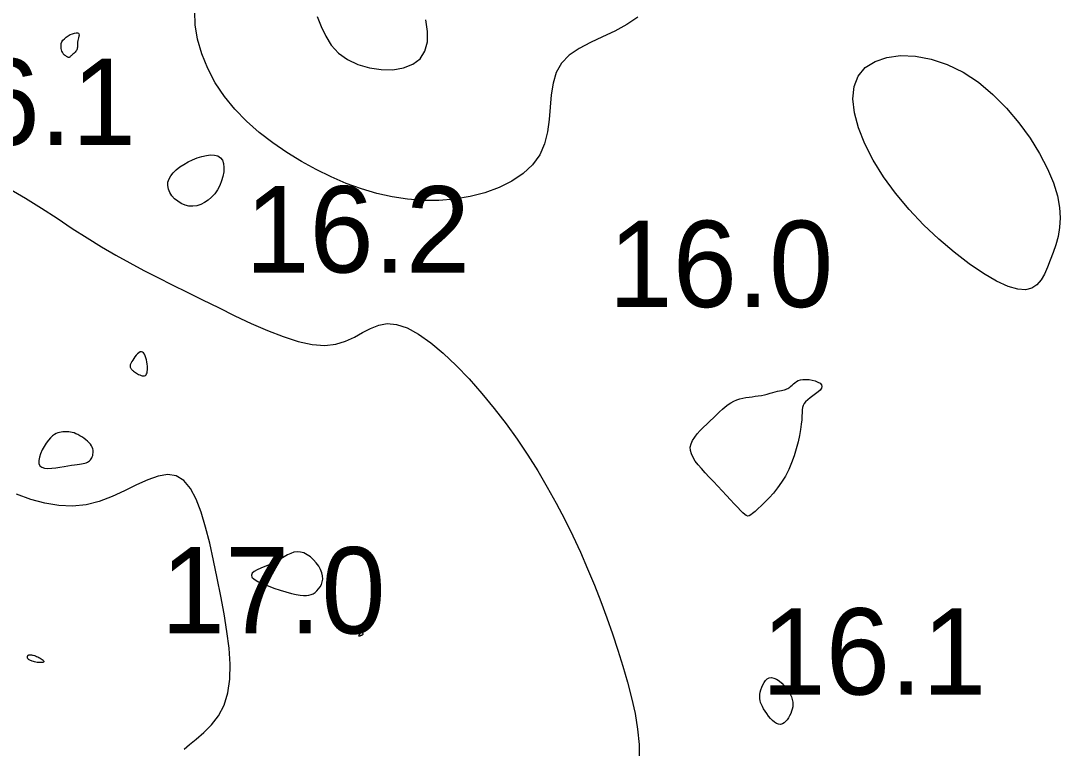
# Model space of a CAD drawing. Extents: x 3040093 to 3056816, y 408076 to 509144.
# Drawn here: x 3045631 to 3045691.1, y 434327.2 to 434369.4 of the extents above; entities that cross this region are included whole.
import ezdxf

# ---------------------------------------------------------------- set-up
doc = ezdxf.new("R2010")
doc.units = 0
doc.layers.add('V-CHAN-CONT-EL17', color=7, linetype='Continuous')
doc.layers.add('V-TOPO-SOUN-0610', color=7, linetype='Continuous')

msp = doc.modelspace()

# ---------------------------------------------------------------- linework, layer by layer
at = {"layer": 'V-CHAN-CONT-EL17'}
for points in [[(3045666.686, 434369.582), (3045666.048, 434369.147), (3045665.353, 434368.774), (3045664.636, 434368.436), (3045663.934, 434368.108), (3045663.282, 434367.762), (3045662.714, 434367.374), (3045662.266, 434366.917), (3045661.961, 434366.372), (3045661.774, 434365.752), (3045661.667, 434365.078), (3045661.601, 434364.37), (3045661.539, 434363.647), (3045661.443, 434362.932), (3045661.276, 434362.243), (3045660.999, 434361.602), (3045660.583, 434361.025), (3045660.04, 434360.516), (3045659.387, 434360.077), (3045658.644, 434359.709), (3045657.831, 434359.413), (3045656.965, 434359.188), (3045656.068, 434359.038), (3045655.158, 434358.961), (3045654.25, 434358.959), (3045653.349, 434359.029), (3045652.453, 434359.167), (3045651.564, 434359.37), (3045650.68, 434359.633), (3045649.803, 434359.953), (3045648.93, 434360.326), (3045648.064, 434360.749), (3045647.205, 434361.219), (3045646.362, 434361.734), (3045645.546, 434362.295), (3045644.766, 434362.901), (3045644.033, 434363.553), (3045643.358, 434364.249), (3045642.75, 434364.99), (3045642.221, 434365.775), (3045641.78, 434366.6), (3045641.433, 434367.448), (3045641.189, 434368.296), (3045641.053, 434369.122), (3045641.031, 434369.904)], [(3045648.111, 434369.61), (3045648.348, 434369.03), (3045648.613, 434368.47), (3045648.936, 434367.952), (3045649.349, 434367.495), (3045649.871, 434367.12), (3045650.48, 434366.832), (3045651.141, 434366.636), (3045651.823, 434366.536), (3045652.489, 434366.535), (3045653.109, 434366.638), (3045653.647, 434366.849), (3045654.071, 434367.172), (3045654.353, 434367.607), (3045654.497, 434368.14), (3045654.511, 434368.752), (3045654.405, 434369.424)], [(3045630.308, 434359.643), (3045631.237, 434359.098), (3045632.154, 434358.521), (3045633.056, 434357.93), (3045633.938, 434357.346), (3045634.799, 434356.789), (3045635.636, 434356.274), (3045636.456, 434355.795), (3045637.267, 434355.346), (3045638.077, 434354.916), (3045638.895, 434354.497), (3045639.728, 434354.08), (3045640.585, 434353.656), (3045641.473, 434353.215), (3045642.397, 434352.755), (3045643.344, 434352.291), (3045644.297, 434351.843), (3045645.239, 434351.433), (3045646.154, 434351.079), (3045647.023, 434350.805), (3045647.831, 434350.628), (3045648.56, 434350.572), (3045649.2, 434350.645), (3045649.764, 434350.819), (3045650.274, 434351.055), (3045650.749, 434351.314), (3045651.211, 434351.555), (3045651.68, 434351.741), (3045652.175, 434351.831), (3045652.719, 434351.787), (3045653.324, 434351.579), (3045653.985, 434351.217), (3045654.688, 434350.721), (3045655.419, 434350.111), (3045656.166, 434349.407), (3045656.916, 434348.628), (3045657.655, 434347.794), (3045658.37, 434346.925), (3045659.051, 434346.038), (3045659.697, 434345.137), (3045660.309, 434344.224), (3045660.888, 434343.302), (3045661.437, 434342.37), (3045661.957, 434341.432), (3045662.449, 434340.488), (3045662.914, 434339.541), (3045663.355, 434338.592), (3045663.771, 434337.642), (3045664.165, 434336.693), (3045664.535, 434335.745), (3045664.885, 434334.8), (3045665.213, 434333.86), (3045665.522, 434332.925), (3045665.811, 434331.996), (3045666.08, 434331.075), (3045666.319, 434330.161), (3045666.519, 434329.253), (3045666.667, 434328.351), (3045666.753, 434327.455), (3045666.767, 434326.563)], [(3045640.414, 434327.199), (3045640.721, 434327.465), (3045641.116, 434327.78), (3045641.556, 434328.156), (3045641.999, 434328.601), (3045642.405, 434329.125), (3045642.731, 434329.739), (3045642.946, 434330.447), (3045643.054, 434331.242), (3045643.072, 434332.11), (3045643.014, 434333.038), (3045642.895, 434334.012), (3045642.731, 434335.02), (3045642.537, 434336.049), (3045642.328, 434337.086), (3045642.115, 434338.115), (3045641.895, 434339.113), (3045641.658, 434340.055), (3045641.398, 434340.914), (3045641.106, 434341.666), (3045640.774, 434342.285), (3045640.395, 434342.744), (3045639.96, 434343.02), (3045639.463, 434343.096), (3045638.909, 434343.006), (3045638.304, 434342.79), (3045637.655, 434342.492), (3045636.967, 434342.155), (3045636.247, 434341.821), (3045635.501, 434341.533), (3045634.735, 434341.333), (3045633.956, 434341.255), (3045633.163, 434341.292), (3045632.358, 434341.43), (3045631.539, 434341.654), (3045630.708, 434341.948)]]:
    msp.add_lwpolyline(points, dxfattribs=at)
for points in [[(3045633.689, 434367.251), (3045633.664, 434367.264), (3045633.638, 434367.28), (3045633.611, 434367.297), (3045633.585, 434367.316), (3045633.559, 434367.335), (3045633.535, 434367.353), (3045633.512, 434367.368), (3045633.492, 434367.38), (3045633.475, 434367.391), (3045633.458, 434367.403), (3045633.442, 434367.418), (3045633.426, 434367.438), (3045633.409, 434367.465), (3045633.39, 434367.501), (3045633.368, 434367.549), (3045633.344, 434367.61), (3045633.32, 434367.681), (3045633.301, 434367.763), (3045633.289, 434367.851), (3045633.29, 434367.945), (3045633.305, 434368.042), (3045633.34, 434368.139), (3045633.398, 434368.236), (3045633.482, 434368.329), (3045633.585, 434368.416), (3045633.701, 434368.495), (3045633.823, 434368.563), (3045633.945, 434368.617), (3045634.059, 434368.655), (3045634.159, 434368.674), (3045634.238, 434368.672), (3045634.29, 434368.646), (3045634.319, 434368.601), (3045634.329, 434368.54), (3045634.324, 434368.466), (3045634.309, 434368.385), (3045634.289, 434368.301), (3045634.268, 434368.216), (3045634.25, 434368.135), (3045634.239, 434368.062), (3045634.235, 434367.997), (3045634.233, 434367.937), (3045634.234, 434367.882), (3045634.233, 434367.831), (3045634.23, 434367.783), (3045634.221, 434367.737), (3045634.205, 434367.691), (3045634.179, 434367.645), (3045634.146, 434367.6), (3045634.108, 434367.554), (3045634.065, 434367.51), (3045634.02, 434367.468), (3045633.976, 434367.428), (3045633.934, 434367.391), (3045633.896, 434367.357), (3045633.863, 434367.327), (3045633.835, 434367.301), (3045633.811, 434367.279), (3045633.79, 434367.262), (3045633.771, 434367.25), (3045633.752, 434367.242), (3045633.733, 434367.24), (3045633.712, 434367.243)], [(3045680.909, 434360.336), (3045680.311, 434361.298), (3045679.822, 434362.248), (3045679.456, 434363.167), (3045679.222, 434364.036), (3045679.134, 434364.838), (3045679.203, 434365.553), (3045679.44, 434366.163), (3045679.85, 434366.652), (3045680.414, 434367.015), (3045681.105, 434367.249), (3045681.895, 434367.351), (3045682.758, 434367.319), (3045683.666, 434367.151), (3045684.593, 434366.843), (3045685.512, 434366.394), (3045686.399, 434365.805), (3045687.241, 434365.1), (3045688.026, 434364.306), (3045688.744, 434363.452), (3045689.385, 434362.564), (3045689.939, 434361.672), (3045690.393, 434360.802), (3045690.739, 434359.984), (3045690.969, 434359.238), (3045691.095, 434358.562), (3045691.134, 434357.948), (3045691.1, 434357.387), (3045691.009, 434356.871), (3045690.878, 434356.392), (3045690.722, 434355.94), (3045690.556, 434355.508), (3045690.393, 434355.091), (3045690.22, 434354.703), (3045690.023, 434354.361), (3045689.785, 434354.085), (3045689.492, 434353.89), (3045689.126, 434353.795), (3045688.674, 434353.818), (3045688.118, 434353.977), (3045687.45, 434354.284), (3045686.689, 434354.728), (3045685.861, 434355.294), (3045684.991, 434355.965), (3045684.105, 434356.725), (3045683.228, 434357.558), (3045682.386, 434358.448), (3045681.606, 434359.38)], [(3045642.183, 434359.349), (3045642.005, 434359.148), (3045641.81, 434358.976), (3045641.601, 434358.836), (3045641.382, 434358.729), (3045641.156, 434358.66), (3045640.925, 434358.629), (3045640.694, 434358.641), (3045640.466, 434358.696), (3045640.247, 434358.789), (3045640.043, 434358.914), (3045639.86, 434359.066), (3045639.705, 434359.239), (3045639.583, 434359.426), (3045639.501, 434359.622), (3045639.465, 434359.82), (3045639.479, 434360.015), (3045639.541, 434360.206), (3045639.645, 434360.392), (3045639.788, 434360.57), (3045639.963, 434360.74), (3045640.168, 434360.902), (3045640.397, 434361.053), (3045640.644, 434361.193), (3045640.907, 434361.319), (3045641.176, 434361.429), (3045641.445, 434361.515), (3045641.705, 434361.575), (3045641.951, 434361.602), (3045642.173, 434361.592), (3045642.364, 434361.539), (3045642.517, 434361.439), (3045642.627, 434361.289), (3045642.693, 434361.097), (3045642.719, 434360.871), (3045642.707, 434360.622), (3045642.661, 434360.358), (3045642.582, 434360.089), (3045642.475, 434359.825), (3045642.341, 434359.576)], [(3045638.211, 434348.868), (3045638.244, 434348.921), (3045638.268, 434348.987), (3045638.283, 434349.067), (3045638.291, 434349.159), (3045638.291, 434349.26), (3045638.285, 434349.37), (3045638.272, 434349.487), (3045638.253, 434349.61), (3045638.229, 434349.733), (3045638.198, 434349.851), (3045638.161, 434349.961), (3045638.118, 434350.055), (3045638.067, 434350.13), (3045638.01, 434350.181), (3045637.946, 434350.202), (3045637.875, 434350.19), (3045637.799, 434350.149), (3045637.721, 434350.085), (3045637.643, 434350.005), (3045637.568, 434349.914), (3045637.498, 434349.817), (3045637.436, 434349.722), (3045637.384, 434349.634), (3045637.344, 434349.557), (3045637.316, 434349.492), (3045637.299, 434349.436), (3045637.291, 434349.388), (3045637.291, 434349.347), (3045637.299, 434349.31), (3045637.312, 434349.276), (3045637.331, 434349.243), (3045637.354, 434349.211), (3045637.381, 434349.177), (3045637.413, 434349.144), (3045637.449, 434349.11), (3045637.49, 434349.075), (3045637.537, 434349.039), (3045637.59, 434349.003), (3045637.648, 434348.966), (3045637.713, 434348.928), (3045637.781, 434348.892), (3045637.852, 434348.859), (3045637.923, 434348.833), (3045637.992, 434348.815), (3045638.058, 434348.807), (3045638.117, 434348.812), (3045638.169, 434348.832)], [(3045670.576, 434343.197), (3045670.362, 434343.434), (3045670.171, 434343.659), (3045670.007, 434343.874), (3045669.875, 434344.082), (3045669.78, 434344.284), (3045669.727, 434344.483), (3045669.72, 434344.679), (3045669.763, 434344.874), (3045669.85, 434345.069), (3045669.972, 434345.263), (3045670.124, 434345.455), (3045670.297, 434345.646), (3045670.484, 434345.834), (3045670.678, 434346.019), (3045670.87, 434346.201), (3045671.055, 434346.378), (3045671.234, 434346.551), (3045671.407, 434346.715), (3045671.576, 434346.869), (3045671.742, 434347.012), (3045671.907, 434347.14), (3045672.073, 434347.251), (3045672.241, 434347.345), (3045672.412, 434347.419), (3045672.586, 434347.475), (3045672.762, 434347.518), (3045672.94, 434347.551), (3045673.119, 434347.577), (3045673.298, 434347.599), (3045673.477, 434347.621), (3045673.655, 434347.647), (3045673.832, 434347.678), (3045674.005, 434347.714), (3045674.173, 434347.754), (3045674.335, 434347.795), (3045674.489, 434347.836), (3045674.633, 434347.875), (3045674.766, 434347.911), (3045674.886, 434347.942), (3045674.991, 434347.967), (3045675.084, 434347.987), (3045675.166, 434348.006), (3045675.239, 434348.025), (3045675.306, 434348.046), (3045675.368, 434348.073), (3045675.428, 434348.108), (3045675.487, 434348.153), (3045675.547, 434348.209), (3045675.612, 434348.274), (3045675.684, 434348.342), (3045675.765, 434348.411), (3045675.859, 434348.475), (3045675.968, 434348.53), (3045676.095, 434348.573), (3045676.242, 434348.599), (3045676.411, 434348.604), (3045676.593, 434348.59), (3045676.776, 434348.558), (3045676.951, 434348.51), (3045677.105, 434348.448), (3045677.229, 434348.374), (3045677.312, 434348.289), (3045677.342, 434348.195), (3045677.314, 434348.094), (3045677.235, 434347.987), (3045677.117, 434347.877), (3045676.974, 434347.763), (3045676.819, 434347.648), (3045676.662, 434347.532), (3045676.517, 434347.418), (3045676.397, 434347.306), (3045676.31, 434347.197), (3045676.252, 434347.086), (3045676.218, 434346.965), (3045676.2, 434346.83), (3045676.19, 434346.672), (3045676.182, 434346.487), (3045676.17, 434346.266), (3045676.145, 434346.005), (3045676.102, 434345.699), (3045676.04, 434345.355), (3045675.958, 434344.981), (3045675.855, 434344.588), (3045675.73, 434344.184), (3045675.584, 434343.779), (3045675.414, 434343.382), (3045675.222, 434343.001), (3045675.007, 434342.646), (3045674.776, 434342.318), (3045674.536, 434342.017), (3045674.294, 434341.746), (3045674.059, 434341.503), (3045673.838, 434341.291), (3045673.638, 434341.109), (3045673.466, 434340.959), (3045673.328, 434340.841), (3045673.218, 434340.757), (3045673.126, 434340.706), (3045673.043, 434340.691), (3045672.961, 434340.713), (3045672.87, 434340.771), (3045672.762, 434340.868), (3045672.628, 434341.004), (3045672.461, 434341.179), (3045672.264, 434341.387), (3045672.044, 434341.621), (3045671.807, 434341.875), (3045671.559, 434342.142), (3045671.306, 434342.414), (3045671.054, 434342.685), (3045670.809, 434342.948)], [(3045633.888, 434343.627), (3045634.064, 434343.653), (3045634.219, 434343.673), (3045634.355, 434343.691), (3045634.475, 434343.709), (3045634.579, 434343.727), (3045634.67, 434343.749), (3045634.751, 434343.775), (3045634.823, 434343.808), (3045634.887, 434343.848), (3045634.942, 434343.893), (3045634.991, 434343.945), (3045635.032, 434344.001), (3045635.068, 434344.062), (3045635.097, 434344.127), (3045635.12, 434344.196), (3045635.138, 434344.268), (3045635.149, 434344.344), (3045635.152, 434344.422), (3045635.146, 434344.502), (3045635.128, 434344.585), (3045635.098, 434344.67), (3045635.053, 434344.756), (3045634.993, 434344.844), (3045634.916, 434344.934), (3045634.826, 434345.023), (3045634.723, 434345.11), (3045634.613, 434345.193), (3045634.497, 434345.271), (3045634.379, 434345.343), (3045634.262, 434345.405), (3045634.148, 434345.458), (3045634.04, 434345.5), (3045633.938, 434345.531), (3045633.841, 434345.552), (3045633.747, 434345.566), (3045633.655, 434345.572), (3045633.565, 434345.573), (3045633.476, 434345.57), (3045633.386, 434345.562), (3045633.294, 434345.552), (3045633.2, 434345.536), (3045633.104, 434345.51), (3045633.004, 434345.469), (3045632.901, 434345.41), (3045632.793, 434345.33), (3045632.679, 434345.222), (3045632.561, 434345.085), (3045632.437, 434344.915), (3045632.316, 434344.722), (3045632.203, 434344.514), (3045632.109, 434344.301), (3045632.04, 434344.094), (3045632.005, 434343.902), (3045632.011, 434343.736), (3045632.067, 434343.605), (3045632.177, 434343.516), (3045632.335, 434343.465), (3045632.529, 434343.447), (3045632.749, 434343.453), (3045632.986, 434343.478), (3045633.228, 434343.514), (3045633.465, 434343.556), (3045633.688, 434343.595)], [(3045648.101, 434336.361), (3045648.2, 434336.469), (3045648.289, 434336.592), (3045648.361, 434336.73), (3045648.413, 434336.881), (3045648.439, 434337.044), (3045648.435, 434337.219), (3045648.396, 434337.404), (3045648.318, 434337.597), (3045648.205, 434337.792), (3045648.065, 434337.983), (3045647.901, 434338.161), (3045647.722, 434338.319), (3045647.532, 434338.451), (3045647.337, 434338.55), (3045647.143, 434338.607), (3045646.956, 434338.619), (3045646.772, 434338.59), (3045646.589, 434338.528), (3045646.404, 434338.44), (3045646.213, 434338.333), (3045646.013, 434338.214), (3045645.801, 434338.092), (3045645.574, 434337.973), (3045645.332, 434337.862), (3045645.085, 434337.76), (3045644.849, 434337.662), (3045644.639, 434337.567), (3045644.469, 434337.472), (3045644.353, 434337.373), (3045644.306, 434337.269), (3045644.343, 434337.157), (3045644.472, 434337.034), (3045644.682, 434336.904), (3045644.955, 434336.771), (3045645.272, 434336.64), (3045645.615, 434336.514), (3045645.967, 434336.398), (3045646.309, 434336.295), (3045646.623, 434336.21), (3045646.896, 434336.146), (3045647.129, 434336.104), (3045647.327, 434336.083), (3045647.496, 434336.082), (3045647.642, 434336.1), (3045647.77, 434336.138), (3045647.886, 434336.195), (3045647.995, 434336.269)], [(3045650.695, 434333.797), (3045650.713, 434333.804), (3045650.729, 434333.812), (3045650.742, 434333.818), (3045650.753, 434333.825), (3045650.761, 434333.832), (3045650.767, 434333.84), (3045650.771, 434333.848), (3045650.774, 434333.856), (3045650.774, 434333.865), (3045650.772, 434333.875), (3045650.769, 434333.885), (3045650.764, 434333.895), (3045650.756, 434333.905), (3045650.747, 434333.915), (3045650.736, 434333.924), (3045650.724, 434333.934), (3045650.71, 434333.942), (3045650.695, 434333.95), (3045650.681, 434333.957), (3045650.667, 434333.962), (3045650.655, 434333.965), (3045650.644, 434333.967), (3045650.636, 434333.966), (3045650.631, 434333.962), (3045650.628, 434333.957), (3045650.627, 434333.949), (3045650.625, 434333.939), (3045650.624, 434333.927), (3045650.621, 434333.913), (3045650.615, 434333.897), (3045650.607, 434333.88), (3045650.594, 434333.861), (3045650.579, 434333.842), (3045650.563, 434333.822), (3045650.546, 434333.803), (3045650.532, 434333.786), (3045650.521, 434333.771), (3045650.514, 434333.759), (3045650.514, 434333.75), (3045650.521, 434333.746), (3045650.534, 434333.746), (3045650.553, 434333.749), (3045650.575, 434333.755), (3045650.599, 434333.762), (3045650.625, 434333.77), (3045650.65, 434333.78), (3045650.674, 434333.788)], [(3045631.386, 434332.415), (3045631.367, 434332.438), (3045631.355, 434332.461), (3045631.347, 434332.483), (3045631.343, 434332.504), (3045631.342, 434332.525), (3045631.344, 434332.545), (3045631.349, 434332.564), (3045631.355, 434332.581), (3045631.363, 434332.598), (3045631.374, 434332.612), (3045631.389, 434332.625), (3045631.407, 434332.636), (3045631.43, 434332.644), (3045631.458, 434332.649), (3045631.492, 434332.651), (3045631.532, 434332.65), (3045631.578, 434332.645), (3045631.629, 434332.637), (3045631.684, 434332.625), (3045631.744, 434332.609), (3045631.807, 434332.589), (3045631.873, 434332.564), (3045631.941, 434332.535), (3045632.01, 434332.501), (3045632.078, 434332.465), (3045632.143, 434332.426), (3045632.2, 434332.387), (3045632.247, 434332.349), (3045632.282, 434332.313), (3045632.301, 434332.281), (3045632.301, 434332.254), (3045632.281, 434332.233), (3045632.243, 434332.219), (3045632.191, 434332.21), (3045632.127, 434332.206), (3045632.054, 434332.206), (3045631.978, 434332.211), (3045631.899, 434332.219), (3045631.823, 434332.231), (3045631.751, 434332.245), (3045631.685, 434332.262), (3045631.624, 434332.281), (3045631.569, 434332.301), (3045631.52, 434332.323), (3045631.477, 434332.346), (3045631.44, 434332.369), (3045631.41, 434332.392)], [(3045673.89, 434329.66), (3045673.833, 434329.779), (3045673.789, 434329.892), (3045673.759, 434330.003), (3045673.742, 434330.115), (3045673.739, 434330.23), (3045673.748, 434330.351), (3045673.771, 434330.483), (3045673.806, 434330.625), (3045673.854, 434330.772), (3045673.916, 434330.916), (3045673.99, 434331.051), (3045674.077, 434331.168), (3045674.178, 434331.26), (3045674.292, 434331.319), (3045674.42, 434331.338), (3045674.56, 434331.311), (3045674.709, 434331.244), (3045674.861, 434331.142), (3045675.012, 434331.014), (3045675.157, 434330.866), (3045675.291, 434330.705), (3045675.409, 434330.539), (3045675.505, 434330.374), (3045675.577, 434330.217), (3045675.625, 434330.066), (3045675.652, 434329.922), (3045675.658, 434329.783), (3045675.647, 434329.648), (3045675.621, 434329.516), (3045675.581, 434329.386), (3045675.53, 434329.256), (3045675.47, 434329.128), (3045675.401, 434329.004), (3045675.324, 434328.889), (3045675.239, 434328.789), (3045675.146, 434328.708), (3045675.047, 434328.651), (3045674.942, 434328.623), (3045674.832, 434328.63), (3045674.716, 434328.673), (3045674.597, 434328.749), (3045674.478, 434328.85), (3045674.361, 434328.972), (3045674.249, 434329.108), (3045674.143, 434329.25), (3045674.046, 434329.394), (3045673.961, 434329.532)]]:
    msp.add_lwpolyline(points, close=True, dxfattribs=at)

# ---------------------------------------------------------------- texts
at = {"layer": 'V-TOPO-SOUN-0610'}
for s, p in [('16.1 ', (3045624.623, 434362.17)), ('16.2 ', (3045643.953, 434354.79)), ('16.0 ', (3045664.983, 434352.79)), ('17.0 ', (3045639.063, 434333.89)), ('16.1 ', (3045673.843, 434330.35))]:
    msp.add_text(s, height=5, dxfattribs=at).set_placement(p)

doc.saveas('drawing.dxf')
